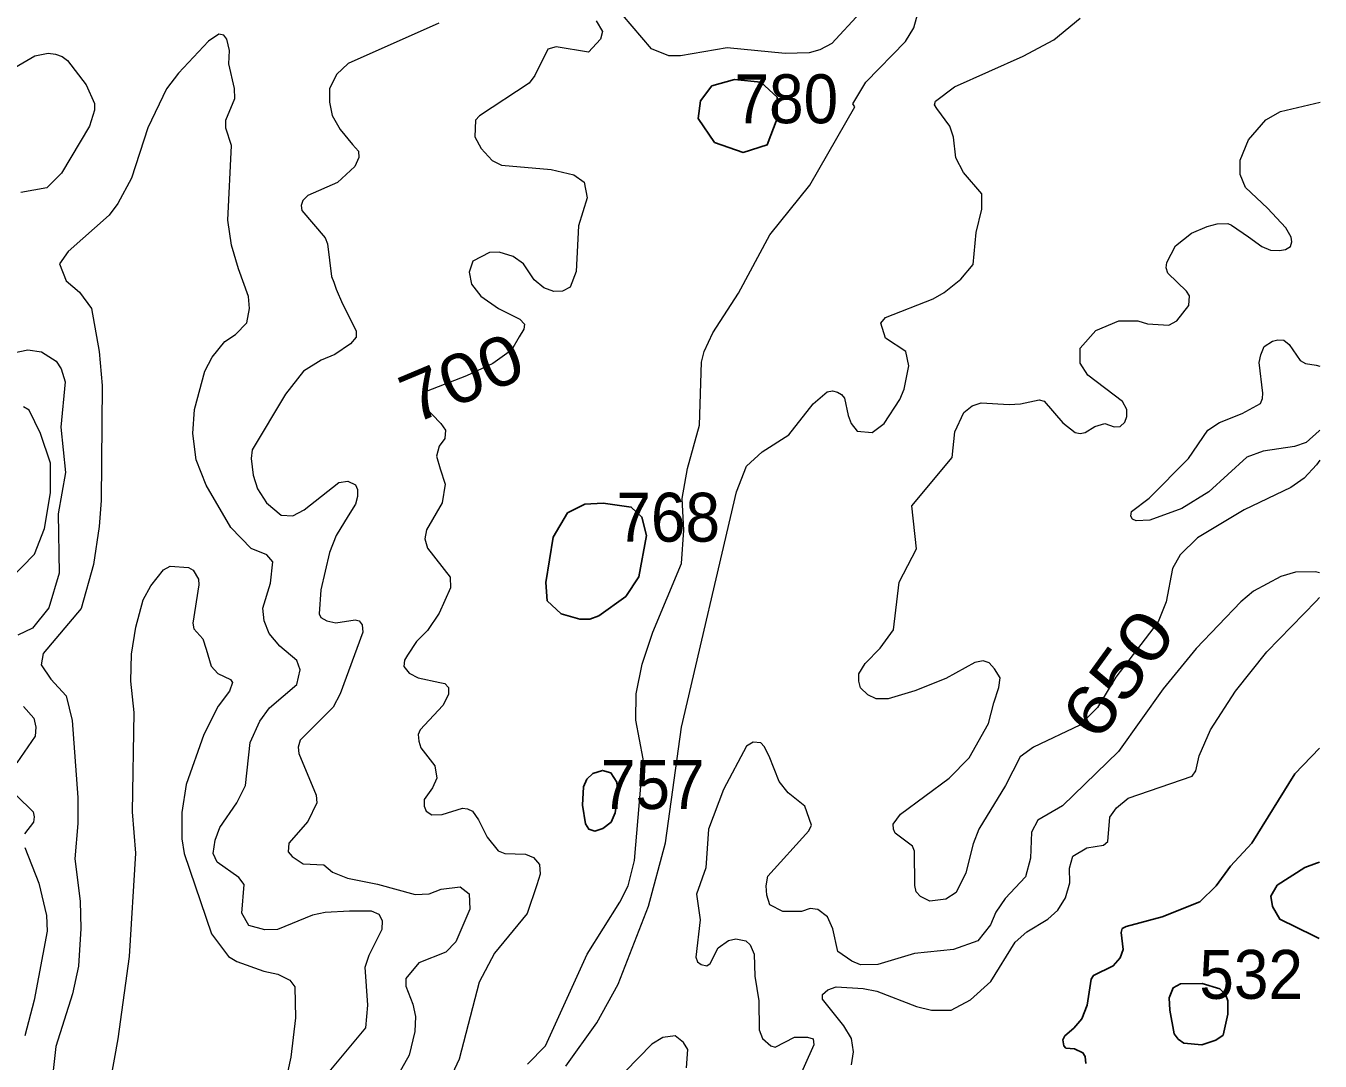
# Model space of a CAD drawing. Extents: x 499.9 to 555.3, y 9281.5 to 9336.8.
# Drawn here: x 551.068 to 555.302, y 9295.575 to 9298.961 of the extents above; entities that cross this region are included whole.
import ezdxf
from ezdxf.enums import TextEntityAlignment as Align

# ---------------------------------------------------------------- set-up
doc = ezdxf.new("R2010")
doc.units = 0
doc.header["$LTSCALE"] = 0.064
doc.layers.add('1', color=7, linetype='Continuous', lineweight=25)
doc.layers.add('2', color=7, linetype='Continuous', lineweight=13)
doc.layers.add('21', color=7, linetype='Continuous')
doc.layers.add('61', color=7, linetype='Continuous')

msp = doc.modelspace()

# ---------------------------------------------------------------- linework, layer by layer
at = {"layer": '1'}
for points in [[(553.3203, 9298.5799), (553.4148, 9298.547), (553.4929, 9298.5717), (553.5257, 9298.658), (553.5257, 9298.7278), (553.4723, 9298.7771), (553.386, 9298.7854), (553.3121, 9298.7648), (553.2751, 9298.7155), (553.2669, 9298.658)], [(553.0302, 9297.0951), (553.0737, 9297.1595), (553.0988, 9297.2942), (553.0835, 9297.3547), (553.0485, 9297.3871), (552.9561, 9297.3997), (552.8966, 9297.3963), (552.84, 9297.3682), (552.793, 9297.2891), (552.7694, 9297.1407), (552.7731, 9297.081), (552.8194, 9297.0383), (552.8805, 9297.0211), (552.9132, 9297.021), (552.9418, 9297.0312)], [(552.9036, 9296.4971), (552.8923, 9296.4725), (552.889, 9296.4126), (552.899, 9296.3513), (552.91, 9296.3335), (552.9297, 9296.3276), (552.9554, 9296.3354), (552.9823, 9296.357), (552.9954, 9296.3873), (553.0041, 9296.4506), (553.0013, 9296.4872), (552.9812, 9296.5175), (552.9543, 9296.5258), (552.9224, 9296.5158)], [(555, 9295.7292), (555, 9295.7719), (554.9939, 9295.7908), (554.9737, 9295.8113), (554.9165, 9295.829), (554.8453, 9295.8274), (554.8212, 9295.8148), (554.8081, 9295.7816), (554.8102, 9295.7422), (554.8243, 9295.6641), (554.8372, 9295.6473), (554.8559, 9295.6335), (554.9155, 9295.6284), (554.9605, 9295.6436), (554.9843, 9295.6604)]]:
    msp.add_lwpolyline(points, close=True, dxfattribs=at)
for points in [[(554.6483, 9295.9133), (554.6572, 9295.9402), (554.6508, 9295.9956), (554.6545, 9296.0086), (554.6671, 9296.0152), (554.7849, 9296.0472), (554.9082, 9296.0962), (554.9623, 9296.1489), (555.0085, 9296.2124), (555.079, 9296.288), (555.2194, 9296.5151), (555.2998, 9296.5991)], [(555.2992, 9295.9759), (555.2812, 9295.9847), (555.1702, 9296.039), (555.146, 9296.0809), (555.1402, 9296.1147), (555.1617, 9296.1503), (555.2519, 9296.208), (555.2903, 9296.2222), (555.2995, 9296.2256)], [(554.5219, 9295.7134), (554.5402, 9295.758), (554.5533, 9295.8426), (554.5603, 9295.8553), (554.6253, 9295.887), (554.6483, 9295.9133)], [(554.5352, 9295.5672), (554.5338, 9295.5898), (554.5258, 9295.6027), (554.498, 9295.6157), (554.4704, 9295.6179), (554.4633, 9295.6247), (554.4597, 9295.6447), (554.4663, 9295.6578), (554.4964, 9295.6834), (554.5219, 9295.7134)]]:
    msp.add_lwpolyline(points, dxfattribs=at)
at = {"layer": '2'}
for points in [[(553.7968, 9299.0035), (553.7042, 9298.9035), (553.6653, 9298.8824), (553.6303, 9298.8724), (553.5523, 9298.8704), (553.362, 9298.8894), (553.2092, 9298.8627), (553.171, 9298.8626), (553.1151, 9298.8858), (552.9246, 9299.1092)], [(553.7799, 9298.6967), (553.7729, 9298.7064), (553.8155, 9298.7764), (553.9457, 9298.9101), (553.9729, 9298.9548), (553.993, 9299.0302)], [(552.4189, 9298.9698), (552.1225, 9298.8383), (552.0837, 9298.8025), (552.0611, 9298.7549), (552.061, 9298.712), (552.0701, 9298.6684), (552.096, 9298.6222), (552.136, 9298.5728), (552.1557, 9298.5507), (552.1573, 9298.5303), (552.1441, 9298.5015), (552.0875, 9298.4492), (551.9901, 9298.4058), (551.9743, 9298.3898), (551.969, 9298.3732), (551.9706, 9298.3572), (552.0474, 9298.2679), (552.055, 9298.2484), (552.0673, 9298.1415), (552.0751, 9298.1232), (552.0833, 9298.0997), (552.1042, 9298.0516), (552.1482, 9297.9632), (552.1481, 9297.9427), (552.1302, 9297.9214), (552.0791, 9297.8857), (552.0345, 9297.8679), (551.9761, 9297.832), (551.9177, 9297.7562), (551.8081, 9297.5741), (551.8046, 9297.546), (551.8111, 9297.492), (551.8258, 9297.4469), (551.8554, 9297.4015), (551.9035, 9297.3602), (551.9415, 9297.3586), (551.9788, 9297.3779), (552.0913, 9297.468), (552.1213, 9297.4721), (552.1465, 9297.46), (552.1528, 9297.4449), (552.153, 9297.4218), (552.1468, 9297.3972), (552.1227, 9297.3584), (552.083, 9297.294), (552.0612, 9297.2382), (552.0328, 9297.1166), (552.0275, 9297.0385), (552.0331, 9297.0258), (552.053, 9297.0149), (552.0816, 9297.0085), (552.1457, 9297.0187), (552.158, 9297.0147), (552.1683, 9297.0016), (552.1702, 9296.9777), (552.0956, 9296.7759), (552.0729, 9296.733), (551.9657, 9296.6243), (551.9589, 9296.6023), (551.961, 9296.581), (552.0178, 9296.4448), (552.0194, 9296.4201), (551.9904, 9296.3584), (551.9287, 9296.2882), (551.9262, 9296.2596), (551.9391, 9296.2439), (551.9751, 9296.2207), (552.0422, 9296.2173), (552.0712, 9296.1931), (552.1206, 9296.173), (552.2178, 9296.1537), (552.3419, 9296.1203), (552.3868, 9296.122), (552.4262, 9296.1377), (552.4891, 9296.1456), (552.5179, 9296.122), (552.5207, 9296.0717), (552.475, 9295.9649), (552.4414, 9295.9317), (552.3538, 9295.8971), (552.3109, 9295.8456), (552.3111, 9295.8203), (552.3343, 9295.7612), (552.3423, 9295.7208), (552.3402, 9295.6722), (552.3216, 9295.5942), (552.2517, 9295.4701)], [(552.9334, 9298.9777), (552.9545, 9298.9421), (552.9475, 9298.9172), (552.909, 9298.8754), (552.8027, 9298.8924), (552.7758, 9298.8843), (552.7334, 9298.7988), (552.7139, 9298.774), (552.5515, 9298.6664), (552.5392, 9298.6527), (552.538, 9298.6254), (552.5368, 9298.598), (552.5571, 9298.5596), (552.5936, 9298.5208), (552.6244, 9298.505), (552.7868, 9298.4912), (552.8606, 9298.4741), (552.8945, 9298.45), (552.9044, 9298.3983), (552.8758, 9298.3069), (552.8677, 9298.1574), (552.8484, 9298.1066), (552.8232, 9298.0938), (552.7955, 9298.0924), (552.7628, 9298.1045), (552.7305, 9298.1306), (552.6962, 9298.1822), (552.6625, 9298.2066), (552.6162, 9298.2211), (552.5846, 9298.2193), (552.5304, 9298.1917), (552.5182, 9298.1556), (552.5256, 9298.1167), (552.5561, 9298.0775), (552.6141, 9298.0361)], [(552.8349, 9295.559), (552.9362, 9295.6999), (553.0061, 9295.8273), (553.1049, 9296.0819), (553.1606, 9296.2888), (553.213, 9296.6668), (553.3929, 9297.4372), (553.4251, 9297.5208), (553.4762, 9297.5674), (553.5642, 9297.6237), (553.6438, 9297.725), (553.6889, 9297.7638), (553.7069, 9297.7673), (553.7233, 9297.7625), (553.7365, 9297.7552), (553.7461, 9297.7431), (553.7577, 9297.6863), (553.7674, 9297.6601), (553.787, 9297.6354), (553.837, 9297.6308), (553.8761, 9297.6604), (553.9268, 9297.7391), (553.9407, 9297.773), (553.9562, 9297.8494), (553.9465, 9297.8962), (553.8803, 9297.9395), (553.8645, 9297.9884), (553.8802, 9298.0069), (554.0362, 9298.0685), (554.072, 9298.0886), (554.1262, 9298.1331), (554.1665, 9298.1805), (554.1762, 9298.2854), (554.1951, 9298.3618), (554.195, 9298.4114), (554.1353, 9298.4814), (554.1102, 9298.5296), (554.1027, 9298.5966), (554.0907, 9298.6331), (554.0475, 9298.6904), (554.0409, 9298.7028), (554.0432, 9298.7148), (554.1061, 9298.7621), (554.3305, 9298.8617), (554.4307, 9298.915), (554.5166, 9298.9866)], [(552.0599, 9295.5396), (552.1799, 9295.6843), (552.1865, 9295.758), (552.1774, 9295.8821), (552.1912, 9295.9221), (552.234, 9296.0063), (552.2344, 9296.0341), (552.2238, 9296.0547), (552.1983, 9296.0651), (552.1269, 9296.066), (552.0467, 9296.0615), (552.0053, 9296.0525), (551.8906, 9296.0057), (551.8492, 9296.0041), (551.7978, 9296.0188), (551.7747, 9296.0588), (551.7818, 9296.1525), (551.7642, 9296.1762), (551.6934, 9296.2253), (551.6808, 9296.2538), (551.6867, 9296.2977), (551.7026, 9296.3391), (551.7581, 9296.4203), (551.7869, 9296.4767), (551.8015, 9296.6177), (551.8334, 9296.6867), (551.865, 9296.7311), (551.9543, 9296.8067), (551.9652, 9296.8546), (551.9547, 9296.8852), (551.8986, 9296.932), (551.8637, 9296.9733), (551.8476, 9297.0154), (551.8432, 9297.0567), (551.8683, 9297.1388), (551.8759, 9297.2085), (551.8559, 9297.231), (551.8048, 9297.2518), (551.7383, 9297.3202), (551.6575, 9297.4587), (551.6254, 9297.5413), (551.6137, 9297.6275), (551.6198, 9297.7067), (551.6533, 9297.8319), (551.6774, 9297.8772), (551.7184, 9297.9292), (551.7537, 9297.9521), (551.7907, 9297.9903), (551.7997, 9298.0364), (551.7968, 9298.0764), (551.7632, 9298.1661), (551.7411, 9298.2433), (551.7283, 9298.326), (551.7407, 9298.5694), (551.7223, 9298.6266), (551.7219, 9298.6524), (551.752, 9298.7232), (551.7504, 9298.7557), (551.7317, 9298.8367), (551.7344, 9298.8807), (551.7252, 9298.9173), (551.7155, 9298.9305), (551.6993, 9298.9337), (551.6652, 9298.9105), (551.567, 9298.8061), (551.5281, 9298.7547), (551.467, 9298.6277), (551.4131, 9298.463), (551.3686, 9298.3802), (551.3401, 9298.3422), (551.2058, 9298.2235), (551.1781, 9298.1828), (551.2002, 9298.1272)], [(550.9931, 9298.802), (551.0974, 9298.8635), (551.1405, 9298.8717), (551.1648, 9298.8684), (551.1862, 9298.8611), (551.2045, 9298.848), (551.2651, 9298.7685), (551.2921, 9298.7073), (551.292, 9298.6857), (551.2765, 9298.6328), (551.1844, 9298.4795), (551.1366, 9298.4316), (551.0511, 9298.416)], [(555.1392, 9298.2275), (555.1692, 9298.2259), (555.1888, 9298.2291), (555.2053, 9298.2389), (555.2097, 9298.2545), (555.2073, 9298.2695), (555.1893, 9298.3004), (555.13, 9298.3652), (555.058, 9298.4328), (555.0407, 9298.4749), (555.0409, 9298.522), (555.0671, 9298.588), (555.1239, 9298.6542), (555.1725, 9298.6808), (555.3019, 9298.712)], [(552.7086, 9295.5647), (552.7679, 9295.6254), (552.9037, 9295.9245), (553.011, 9296.0947), (553.0381, 9296.1489), (553.0588, 9296.2315), (553.0873, 9296.5634), (553.0636, 9296.6907), (553.0641, 9296.776), (553.0843, 9296.8735), (553.1187, 9296.9779), (553.2125, 9297.2025), (553.2199, 9297.3118), (553.2147, 9297.415), (553.2321, 9297.5136), (553.2721, 9297.6552), (553.2783, 9297.8615), (553.2865, 9297.8963), (553.3151, 9297.9573), (553.3994, 9298.0873), (553.5014, 9298.2777), (553.6323, 9298.44), (553.7799, 9298.6967)], [(555.3008, 9297.5402), (555.2902, 9297.5257), (555.2501, 9297.4813), (555.2064, 9297.451), (555.053, 9297.3782), (554.9005, 9297.2871), (554.8441, 9297.2307), (554.8189, 9297.1863), (554.7987, 9297.0768), (554.7725, 9297.0116), (554.6334, 9296.8307), (554.5734, 9296.7314), (554.5163, 9296.6737), (554.364, 9296.6023), (554.3211, 9296.5704), (554.2731, 9296.4766), (554.1857, 9296.3334), (554.1666, 9296.2856), (554.1428, 9296.1909), (554.1109, 9296.1266), (554.0774, 9296.1044), (554.0248, 9296.0979), (553.9944, 9296.1131), (553.9809, 9296.1289), (553.9756, 9296.1496), (553.9752, 9296.2617), (553.9684, 9296.2785), (553.9116, 9296.3208), (553.9068, 9296.3339), (553.9057, 9296.3504), (553.9294, 9296.3824), (554.0887, 9296.501), (554.1538, 9296.5674), (554.2167, 9296.6788), (554.2346, 9296.7472), (554.2514, 9296.7973), (554.2552, 9296.829), (554.2363, 9296.8576), (554.2189, 9296.8782), (554.1996, 9296.8845), (554.1723, 9296.879), (554.0774, 9296.8269), (553.976, 9296.7864), (553.8883, 9296.7604), (553.85, 9296.76), (553.8228, 9296.7727), (553.7978, 9296.7963), (553.7928, 9296.8183), (553.7928, 9296.8419), (553.8133, 9296.8761), (553.8625, 9296.9255), (553.9065, 9296.9853), (553.9245, 9297.1411), (553.9818, 9297.2509), (553.9661, 9297.3911), (554.0987, 9297.5496), (554.1064, 9297.6329), (554.136, 9297.6967), (554.1634, 9297.7179), (554.1928, 9297.7276), (554.2851, 9297.7229), (554.3213, 9297.7245), (554.3833, 9297.7374), (554.399, 9297.7339), (554.4605, 9297.663), (554.501, 9297.6309), (554.5173, 9297.6276), (554.5332, 9297.631), (554.5646, 9297.6511), (554.5978, 9297.6602), (554.6281, 9297.6498), (554.6476, 9297.6505), (554.6626, 9297.6653), (554.6691, 9297.6831), (554.6697, 9297.7062), (554.6551, 9297.732), (554.5422, 9297.8185), (554.517, 9297.8582), (554.5174, 9297.9065), (554.5678, 9297.9646), (554.6433, 9297.9962), (554.7055, 9297.9965), (554.7371, 9297.987), (554.8075, 9297.9822), (554.8331, 9297.9965), (554.8724, 9298.0463), (554.8744, 9298.0776), (554.8651, 9298.0937), (554.8038, 9298.1521), (554.7988, 9298.1697), (554.8003, 9298.1873), (554.8293, 9298.242), (554.881, 9298.2829), (554.9325, 9298.3045), (554.9654, 9298.3138)], [(554.9654, 9298.3138), (554.9997, 9298.3148), (555.0123, 9298.3093), (555.0676, 9298.2714), (555.1114, 9298.239), (555.1392, 9298.2275)], [(551.2002, 9298.1272), (551.2433, 9298.0899), (551.2825, 9298.0362), (551.3077, 9297.896), (551.3176, 9297.7849), (551.3144, 9297.4086)], [(552.6141, 9298.0361), (552.684, 9298.0016), (552.6994, 9297.9849), (552.6966, 9297.9691), (552.6819, 9297.9442), (552.6567, 9297.9), (552.5953, 9297.8565), (552.5095, 9297.8168), (552.3771, 9297.7654), (552.3649, 9297.7489), (552.3675, 9297.7208), (552.4253, 9297.6605), (552.4403, 9297.6389), (552.4385, 9297.6119), (552.4198, 9297.5859), (552.4115, 9297.5539), (552.4233, 9297.5123), (552.44, 9297.4625), (552.4293, 9297.4007), (552.3782, 9297.3129), (552.3732, 9297.2832), (552.3821, 9297.2524), (552.4564, 9297.1577), (552.457, 9297.1228), (552.4204, 9297.0407), (552.3823, 9296.9835), (552.3462, 9296.947), (552.3161, 9296.9026), (552.3062, 9296.886), (552.3049, 9296.8659), (552.3221, 9296.8441), (552.3512, 9296.8282), (552.4222, 9296.8138), (552.4386, 9296.8105), (552.4506, 9296.7973), (552.4506, 9296.7737), (552.4316, 9296.7377), (552.358, 9296.6582), (552.351, 9296.6436), (552.353, 9296.6216), (552.3603, 9296.5998), (552.4056, 9296.5409), (552.4123, 9296.5007), (552.3981, 9296.4692), (552.3711, 9296.4313), (552.3708, 9296.4085), (552.3776, 9296.3926), (552.3955, 9296.3808), (552.4302, 9296.3813), (552.496, 9296.4021), (552.5132, 9296.4004), (552.5291, 9296.3929), (552.5489, 9296.3647), (552.5766, 9296.3074), (552.6126, 9296.2626), (552.6344, 9296.254), (552.7019, 9296.2515), (552.7287, 9296.2408), (552.7477, 9296.2185), (552.7503, 9296.1863), (552.7394, 9296.1518), (552.7078, 9296.0581), (552.601, 9295.9281), (552.5509, 9295.8329), (552.4855, 9295.5815), (552.4476, 9295.4995)], [(550.9517, 9297.8764), (551.0743, 9297.901), (551.1191, 9297.8951), (551.1675, 9297.8649), (551.1835, 9297.8396), (551.1965, 9297.7969), (551.1823, 9297.6483), (551.1981, 9297.4998), (551.174, 9297.3648), (551.1774, 9297.1707), (551.1431, 9297.0577), (551.09, 9296.991), (551.0422, 9296.9685)], [(555.3008, 9297.6383), (555.2985, 9297.6362), (555.2565, 9297.5982), (555.2184, 9297.5857), (555.1159, 9297.5702), (555.0626, 9297.5508), (554.9378, 9297.4375), (554.8493, 9297.383), (554.7452, 9297.344), (554.7001, 9297.3422), (554.6884, 9297.3481), (554.6825, 9297.3576), (554.6852, 9297.3722), (554.7426, 9297.4163), (554.8716, 9297.5462), (554.9345, 9297.6389), (554.9726, 9297.6642), (555.0467, 9297.6934), (555.1068, 9297.7263), (555.1139, 9297.7424), (555.115, 9297.7592), (555.1025, 9297.8605), (555.1075, 9297.8847), (555.1193, 9297.9129), (555.1461, 9297.9297), (555.1639, 9297.9341), (555.1835, 9297.9326), (555.201, 9297.9186), (555.2363, 9297.8663), (555.2537, 9297.8565), (555.2887, 9297.8518), (555.3011, 9297.8484)], [(551.1487, 9297.5312), (551.1158, 9297.6282), (551.0791, 9297.7045), (551.0598, 9297.7147)], [(550.9739, 9297.1245), (551.012, 9297.1474), (551.0967, 9297.2335), (551.1292, 9297.3174), (551.1489, 9297.4333), (551.1487, 9297.5312)], [(551.3144, 9297.4086), (551.3082, 9297.3241), (551.289, 9297.1992), (551.2487, 9297.0554), (551.1247, 9296.908), (551.1175, 9296.8715), (551.1501, 9296.8243), (551.1996, 9296.7693), (551.219, 9296.6891), (551.238, 9296.4371), (551.238, 9296.3525), (551.2285, 9296.237), (551.246, 9296.0986), (551.2476, 9296.0087), (551.2396, 9295.8854), (551.2205, 9295.7955), (551.1663, 9295.6229), (551.1472, 9295.4573), (551.1332, 9295.4014), (551.1092, 9295.3743), (551.0375, 9295.334)], [(551.3317, 9295.4367), (551.37, 9295.6483), (551.4068, 9295.9172), (551.4273, 9296.2552), (551.4164, 9296.3907), (551.4227, 9296.7151), (551.4115, 9296.818), (551.4131, 9296.9057), (551.4273, 9296.9947), (551.4512, 9297.0839), (551.4769, 9297.1292), (551.5184, 9297.1816), (551.5398, 9297.194), (551.6001, 9297.1897), (551.6152, 9297.1807), (551.6325, 9297.1514), (551.6343, 9297.1332), (551.6141, 9297.0076), (551.617, 9296.9886), (551.6474, 9296.9561), (551.6581, 9296.9223), (551.6741, 9296.8671), (551.6962, 9296.8433), (551.7374, 9296.8227), (551.7436, 9296.8131), (551.7345, 9296.7855), (551.6965, 9296.7359), (551.6506, 9296.6429), (551.5923, 9296.4798), (551.5787, 9296.3883), (551.5787, 9296.3016), (551.5862, 9296.2537), (551.6752, 9295.9914), (551.731, 9295.9171), (551.7579, 9295.9009), (551.846, 9295.8696), (551.8923, 9295.8599), (551.9318, 9295.8399), (551.9479, 9295.8179), (551.9495, 9295.7167), (551.9344, 9295.588), (551.8683, 9295.2854)], [(555.3004, 9297.1722), (555.2871, 9297.1758), (555.2209, 9297.1741), (555.1731, 9297.1598), (555.084, 9297.112), (555.0422, 9297.0769), (554.896, 9296.9244), (554.7884, 9296.7932), (554.6426, 9296.5882), (554.4588, 9296.4096), (554.378, 9296.363), (554.3577, 9296.3237), (554.3543, 9296.2387), (554.3386, 9296.1781), (554.272, 9296.1074), (554.2411, 9296.0621), (554.2233, 9296.0208), (554.1817, 9295.9687), (554.1026, 9295.9398), (553.9755, 9295.9268), (553.8554, 9295.8912), (553.7982, 9295.8897), (553.7703, 9295.9015), (553.7247, 9295.9336), (553.7083, 9296.008), (553.6906, 9296.047), (553.6587, 9296.0709), (553.6333, 9296.074), (553.6055, 9296.0645), (553.5446, 9296.0641), (553.5021, 9296.0866), (553.4919, 9296.1178), (553.4902, 9296.1481), (553.4954, 9296.1796), (553.6295, 9296.3281), (553.6378, 9296.3469), (553.6161, 9296.4091), (553.5618, 9296.4529), (553.5328, 9296.4901), (553.4994, 9296.572), (553.4835, 9296.6041), (553.4719, 9296.6163), (553.4472, 9296.618), (553.4251, 9296.6054), (553.3502, 9296.4639), (553.3008, 9296.3334), (553.2927, 9296.2069), (553.2623, 9296.121), (553.2736, 9296.0367), (553.2595, 9295.915), (553.2654, 9295.9003), (553.277, 9295.8913), (553.2958, 9295.8867), (553.3064, 9295.8939), (553.3331, 9295.9453), (553.3663, 9295.9695), (553.3906, 9295.9747), (553.4237, 9295.9683), (553.4369, 9295.955), (553.4503, 9295.9251), (553.4523, 9295.8526), (553.4662, 9295.7725), (553.4664, 9295.6776), (553.4776, 9295.6492), (553.5045, 9295.6253), (553.519, 9295.6209), (553.5825, 9295.6536), (553.6246, 9295.6538), (553.6431, 9295.6475), (553.6459, 9295.6284), (553.5504, 9295.416)], [(553.7686, 9295.5631), (553.7749, 9295.6053), (553.7684, 9295.649), (553.7443, 9295.691), (553.6744, 9295.7778), (553.6743, 9295.7932), (553.6914, 9295.8083), (553.719, 9295.8177), (553.8068, 9295.8129), (553.8514, 9295.8034), (553.9818, 9295.7537), (554.0305, 9295.7414), (554.0949, 9295.7416), (554.1583, 9295.7759), (554.2242, 9295.8359), (554.3041, 9295.9646), (554.3428, 9295.9978), (554.4116, 9296.039), (554.4438, 9296.0684), (554.4688, 9296.1091), (554.4829, 9296.158), (554.4818, 9296.2061), (554.4928, 9296.2449), (554.5391, 9296.2727), (554.5935, 9296.2817), (554.6073, 9296.2935), (554.6139, 9296.3725), (554.6362, 9296.4034), (554.6735, 9296.4354), (554.8835, 9296.5066), (554.8953, 9296.5245), (554.9057, 9296.5739), (554.9432, 9296.6581), (555.0255, 9296.7847), (555.1276, 9296.9142), (555.2887, 9297.0799), (555.3003, 9297.0918)], [(551.0597, 9296.7344), (551.0944, 9296.6966), (551.101, 9296.6671), (551.0979, 9296.6382), (551.0389, 9296.5507)], [(551.0373, 9296.444), (551.0915, 9296.3899), (551.0946, 9296.374), (551.0928, 9296.3569), (551.0633, 9296.3182)], [(551.0646, 9296.2737), (551.1109, 9296.1576), (551.1349, 9296.0519), (551.1374, 9296.0003), (551.095, 9295.774), (551.0643, 9295.6579)], [(553.2288, 9295.5528), (553.2334, 9295.6131), (553.2194, 9295.6362), (553.1924, 9295.6582), (553.1512, 9295.652), (553.1161, 9295.6309), (553.0288, 9295.5413)]]:
    msp.add_lwpolyline(points, dxfattribs=at)

# ---------------------------------------------------------------- texts
at = {"layer": '21', "width": 0.95}
for s, p in [('780', (553.3861, 9298.6425)), ('768', (552.9997, 9297.274)), ('757', (552.949, 9296.3997)), ('532', (554.9067, 9295.7788))]:
    msp.add_text(s, height=0.16, dxfattribs=at).set_placement(p)
at = {"layer": '61'}
for s, rotation, width, p in [('700', 22.77, 1.15, (552.5241, 9297.7362)), ('650', 54.071, 1.25, (554.7061, 9296.7948))]:
    msp.add_text(s, height=0.16, rotation=rotation, dxfattribs=dict(at, width=width)).set_placement(p, align=Align.CENTER)

doc.saveas('drawing.dxf')
